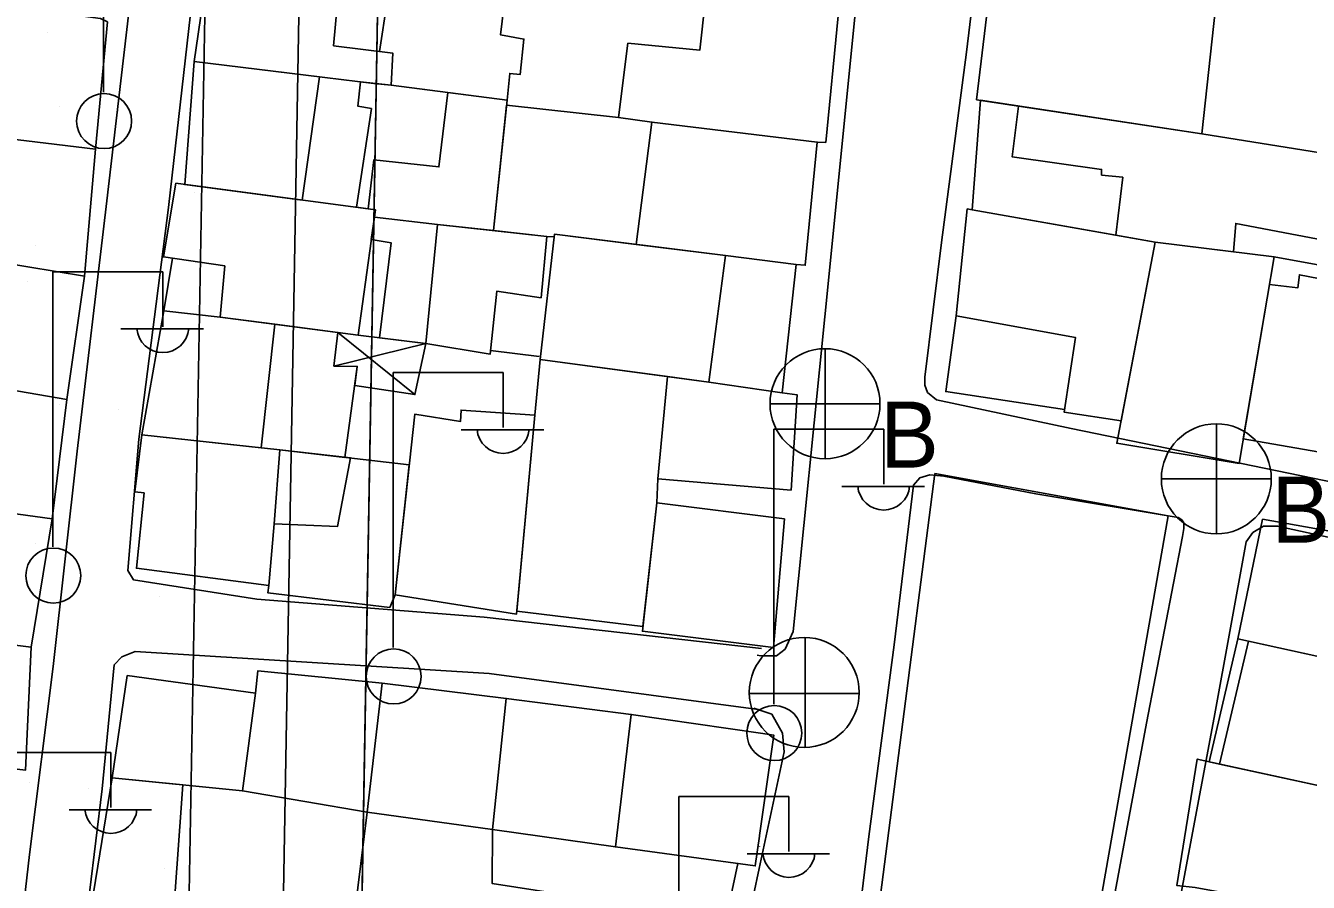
# Model space of a CAD drawing. Extents: x 417997 to 421451, y 4451742 to 4455216.
# Drawn here: x 420169 to 420250.6, y 4452670.4 to 4452724.9 of the extents above; entities that cross this region are included whole.
import ezdxf

# ---------------------------------------------------------------- set-up
doc = ezdxf.new("R2010")
doc.units = 0
for name, color, linetype in [('ADAKENARI', 7, 'Continuous'), ('B_Mesken', 7, 'Continuous'), ('B_Sundurma', 7, 'Continuous'), ('B_Teras', 7, 'Continuous'), ('Default', 7, 'Continuous'), ('KALDIRIM', 7, 'Continuous'), ('PL_AYA_PARK_DINLENME', 7, 'Continuous'), ('PL_TİCK', 7, 'Continuous'), ('S_Elektrik_Diregi', 7, 'Continuous'), ('S_Rogar_Kapagi', 7, 'Continuous'), ('S_Rogar_Kapagi_Buski', 7, 'Continuous'), ('Sinir_Duvar_tek_tarafa_ait', 7, 'Continuous'), ('TR_PARKALANI', 7, 'Continuous'), ('TR_TİCK', 7, 'Continuous'), ('Yol_Sose', 7, 'Continuous')]:
    doc.layers.add(name, color=color, linetype=linetype)

# ---------------------------------------------------------------- blocks, each defined once
blk = doc.blocks.new('POINT_DISPLAY')
at = {"layer": 'Default'}
blk.add_line((0, 0), (0, 0), dxfattribs=at)

msp = doc.modelspace()

# ---------------------------------------------------------------- linework, layer by layer
at = {"layer": 'ADAKENARI'}
for p, q in [((420189.699, 4452630.41), (420191.807, 4452749.838)), ((420189.699, 4452630.41), (420191.807, 4452749.838)), ((420180.776, 4452748.144), (420178.576, 4452623.543)), ((420180.776, 4452748.144), (420178.576, 4452623.543))]:
    msp.add_line(p, q, dxfattribs=at)
at = {"layer": 'B_Mesken'}
for points in [[(420245.797, 4452736.001), (420231.597, 4452737.625), (420229.51, 4452720.2), (420243.842, 4452718.031)], [(420262.444, 4452734.459), (420258.419, 4452715.7), (420243.842, 4452718.031), (420245.797, 4452736.001)], [(420179.705, 4452722.638), (420180.886, 4452730.768), (420183.551, 4452730.367), (420189.12, 4452729.609), (420188.581, 4452723.632), (420192.348, 4452723.169), (420192.238, 4452721.128), (420191.135, 4452721.224)], [(420193.4, 4452728.819), (420193.037, 4452726.397), (420191.991, 4452726.442), (420191.499, 4452723.273), (420192.348, 4452723.169), (420192.238, 4452721.128), (420199.631, 4452720.167), (420199.79, 4452721.87), (420200.462, 4452721.808), (420200.697, 4452724.058), (420199.216, 4452724.323), (420199.654, 4452727.988), (420196.979, 4452728.281)], [(420165.716, 4452726.436), (420165.649, 4452724.569), (420166.306, 4452724.294), (420166.223, 4452721.256), (420166.214, 4452720.463), (420164.901, 4452720.351), (420164.623, 4452718.105), (420173.428, 4452717.059), (420174.181, 4452725.145), (420173.749, 4452725.364)], [(420212.242, 4452726.422), (420211.9, 4452723.356), (420207.32, 4452723.797), (420206.725, 4452719.078), (420208.848, 4452718.771), (420219.363, 4452717.499), (420219.907, 4452717.482), (420220.695, 4452725.54)], [(420187.685, 4452721.651), (420186.577, 4452713.813), (420179.109, 4452714.804), (420179.705, 4452722.638)], [(420190.049, 4452713.352), (420190.991, 4452719.631), (420190.125, 4452719.784), (420190.292, 4452721.328), (420192.238, 4452721.128), (420195.862, 4452720.657), (420199.631, 4452720.167), (420198.754, 4452711.868), (420195.186, 4452712.255), (420191.176, 4452712.721), (420191.241, 4452713.193), (420190.785, 4452713.254)], [(420229.224, 4452713.202), (420229.749, 4452720.164), (420243.842, 4452718.031), (420258.419, 4452715.7), (420256.957, 4452708.649), (420248.452, 4452710.197), (420240.885, 4452711.132)], [(420199.597, 4452719.851), (420206.725, 4452719.078), (420208.848, 4452718.771), (420207.848, 4452710.993), (420202.652, 4452711.647), (420202.632, 4452711.474), (420202.157, 4452711.499), (420198.754, 4452711.868)], [(420208.848, 4452718.771), (420207.848, 4452710.993), (420213.522, 4452710.278), (420218.026, 4452709.713), (420218.603, 4452709.67), (420219.363, 4452717.499)], [(420163.678, 4452710.457), (420164.623, 4452718.105), (420173.428, 4452717.059), (420172.721, 4452708.979)], [(420181.359, 4452706.369), (420177.769, 4452706.769), (420178.335, 4452710.113), (420177.754, 4452710.199), (420178.549, 4452714.879), (420191.241, 4452713.193), (420190.136, 4452705.223)], [(420228.207, 4452706.443), (420227.543, 4452701.627), (420235.107, 4452700.491), (420235.081, 4452700.318), (420238.708, 4452699.767), (420240.885, 4452711.132), (420238.366, 4452711.579), (420229.224, 4452713.202), (420228.911, 4452713.25)], [(420191.494, 4452705.052), (420192.242, 4452711.098), (420190.98, 4452711.312), (420191.176, 4452712.721), (420195.186, 4452712.255), (420194.452, 4452704.68)], [(420202.157, 4452711.499), (420201.789, 4452707.595), (420198.98, 4452708.019), (420198.538, 4452704.004), (420194.452, 4452704.68), (420195.186, 4452712.255)], [(420213.522, 4452710.278), (420218.026, 4452709.713), (420217.143, 4452701.539), (420212.47, 4452702.227), (420201.734, 4452703.669), (420202.652, 4452711.647)], [(420163.678, 4452710.457), (420162.869, 4452705.603), (420159.543, 4452706.138), (420159.021, 4452703.286), (420171.597, 4452701.117), (420172.721, 4452708.979)], [(420248.452, 4452710.197), (420246.219, 4452697.052), (420238.435, 4452698.342), (420240.885, 4452711.132)], [(420256.059, 4452706.953), (420254.636, 4452707.239), (420254.902, 4452708.12), (420250.057, 4452709.057), (420249.948, 4452708.228), (420248.154, 4452708.442), (420246.484, 4452698.613), (420254.161, 4452697.278)], [(420188.86, 4452705.389), (420188.604, 4452703.25), (420190.087, 4452703.224), (420189.307, 4452697.441), (420185.149, 4452697.927), (420185.149, 4452697.927), (420176.378, 4452698.869), (420177.769, 4452706.769), (420181.359, 4452706.369), (420181.359, 4452706.369), (420181.359, 4452706.369), (420184.843, 4452705.914)], [(420163.685, 4452694.49), (420159.947, 4452695.043), (420160.249, 4452699.175), (420157.354, 4452699.624), (420157.92, 4452703.111), (420159.021, 4452703.286), (420171.597, 4452701.117), (420170.675, 4452693.524)], [(420201.381, 4452700.136), (420201.734, 4452703.669), (420209.829, 4452702.582), (420209.224, 4452696.081), (420209.162, 4452694.553), (420208.272, 4452686.68), (420200.24, 4452687.664)], [(420217.715, 4452695.357), (420209.224, 4452696.081), (420209.829, 4452702.582), (420212.47, 4452702.227), (420217.143, 4452701.539), (420218.086, 4452701.426)], [(420201.381, 4452700.136), (420200.221, 4452687.46), (420192.492, 4452688.698), (420193.742, 4452700.189), (420196.665, 4452699.732), (420196.692, 4452700.447)], [(420176.517, 4452695.177), (420176.027, 4452690.388), (420184.465, 4452689.28), (420184.809, 4452693.207), (420185.149, 4452697.927), (420176.378, 4452698.869), (420175.935, 4452695.239)], [(420184.465, 4452689.28), (420184.389, 4452688.828), (420192.161, 4452687.884), (420192.492, 4452688.698), (420193.391, 4452696.964), (420185.149, 4452697.927), (420184.809, 4452693.207)], [(420226.853, 4452696.405), (420241.713, 4452693.717), (420235.37, 4452657.559), (420222.216, 4452660.531)], [(420163.224, 4452686.121), (420163.685, 4452694.49), (420170.675, 4452693.524), (420169.339, 4452685.363)], [(420209.162, 4452694.553), (420217.282, 4452693.527), (420216.587, 4452685.339), (420208.238, 4452686.379)], [(420247.718, 4452693.506), (420258.061, 4452691.67), (420256.192, 4452683.681), (420246.134, 4452685.893)], [(420157.71, 4452678.875), (420158.559, 4452686.7), (420169.339, 4452685.363), (420168.97, 4452677.536)], [(420246.134, 4452685.893), (420244.315, 4452678.07), (420244.966, 4452677.928), (420254.955, 4452675.744), (420256.287, 4452682.279), (420256.192, 4452683.681), (420252.427, 4452684.509), (420246.814, 4452685.743)], [(420174.489, 4452677.057), (420175.445, 4452683.558), (420183.618, 4452682.444), (420182.783, 4452676.218)], [(420190.714, 4452674.874), (420182.783, 4452676.218), (420183.618, 4452682.444), (420183.755, 4452683.855), (420191.675, 4452683.07)], [(420190.714, 4452674.874), (420191.675, 4452683.07), (420199.568, 4452682.107), (420198.691, 4452673.767)], [(420198.691, 4452673.767), (420206.525, 4452672.647), (420207.523, 4452681.089), (420199.568, 4452682.107)], [(420215.688, 4452673.344), (420215.417, 4452671.443), (420206.525, 4452672.647), (420207.523, 4452681.089), (420215.757, 4452679.886), (420215.761, 4452679.885), (420216.604, 4452679.762), (420215.692, 4452673.374)], [(420254.955, 4452675.744), (420243.552, 4452678.237), (420242.257, 4452670.197), (420243.417, 4452670.08), (420248.293, 4452669.176), (420253.232, 4452667.956)], [(420178.985, 4452676.602), (420178.417, 4452668.659), (420173.172, 4452668.941), (420174.489, 4452677.057)], [(420189.726, 4452666.787), (420190.714, 4452674.874), (420198.691, 4452673.767), (420198.676, 4452670.32), (420205.648, 4452669.241), (420205.16, 4452664.793), (420198.156, 4452665.832), (420189.962, 4452666.751)]]:
    msp.add_lwpolyline(points, close=True, dxfattribs=at)
at = {"layer": 'B_Sundurma'}
for p, q in [((420194.452, 4452704.68), (420188.604, 4452703.25)), ((420193.758, 4452701.439), (420188.86, 4452705.389))]:
    msp.add_line(p, q, dxfattribs=at)
msp.add_lwpolyline([(420194.452, 4452704.68), (420193.758, 4452701.439), (420189.923, 4452702.006), (420190.087, 4452703.224), (420188.604, 4452703.25), (420188.86, 4452705.389), (420190.136, 4452705.223)], close=True, dxfattribs=at)
at = {"layer": 'B_Teras'}
for points in [[(420190.785, 4452713.254), (420191.136, 4452716.367), (420195.283, 4452715.925), (420195.283, 4452715.925), (420195.862, 4452720.657), (420199.631, 4452720.167), (420198.754, 4452711.868), (420195.186, 4452712.255), (420195.186, 4452712.255), (420191.176, 4452712.721), (420191.241, 4452713.193)], [(420232.186, 4452719.795), (420231.771, 4452716.574), (420237.469, 4452715.759), (420237.466, 4452715.399), (420238.81, 4452715.265), (420238.366, 4452711.579), (420240.885, 4452711.132), (420245.855, 4452710.518), (420246.004, 4452712.33), (420257.274, 4452710.175), (420257.949, 4452713.431), (420258.419, 4452715.7), (420243.842, 4452718.031)], [(420181.359, 4452706.369), (420181.658, 4452709.624), (420177.754, 4452710.199), (420178.549, 4452714.879), (420191.241, 4452713.193), (420190.136, 4452705.223)], [(420229.224, 4452713.202), (420228.911, 4452713.25), (420228.207, 4452706.443), (420235.804, 4452705.071), (420235.081, 4452700.318), (420238.708, 4452699.767), (420240.885, 4452711.132), (420238.366, 4452711.579)], [(420202.652, 4452711.647), (420213.522, 4452710.278), (420212.47, 4452702.227), (420201.734, 4452703.669)], [(420184.843, 4452705.914), (420183.961, 4452698.055), (420176.378, 4452698.869), (420177.769, 4452706.769), (420181.359, 4452706.369)], [(420184.809, 4452693.207), (420188.823, 4452693.039), (420189.647, 4452697.401), (420185.149, 4452697.927)], [(420246.814, 4452685.743), (420244.966, 4452677.928), (420254.955, 4452675.744), (420256.287, 4452682.279), (420256.192, 4452683.681), (420252.427, 4452684.509)]]:
    msp.add_lwpolyline(points, close=True, dxfattribs=at)
at = {"layer": 'KALDIRIM'}
msp.add_line((420184.699, 4452630.498), (420186.957, 4452758.346), dxfattribs=at)
msp.add_line((420184.699, 4452630.498), (420186.957, 4452758.346), dxfattribs=at)
at = {"layer": 'PL_AYA_PARK_DINLENME'}
msp.add_line((420178.576, 4452623.543), (420180.776, 4452748.144), dxfattribs=at)
msp.add_line((420178.576, 4452623.543), (420180.776, 4452748.144), dxfattribs=at)
at = {"layer": 'PL_TİCK'}
msp.add_lwpolyline([(420253.703, 4452650.28), (420268.165, 4452767.263), (420262.235, 4452772.505), (420196.745, 4452756.055), (420191.807, 4452749.838), (420189.699, 4452630.41), (420189.599, 4452607.801), (420189.767, 4452589.002), (420190.028, 4452586.79), (420276.745, 4452528.455)], dxfattribs=at)
msp.add_lwpolyline([(420253.703, 4452650.28), (420268.165, 4452767.263), (420262.235, 4452772.505), (420196.745, 4452756.055), (420191.807, 4452749.838), (420189.699, 4452630.41), (420189.599, 4452607.801), (420189.767, 4452589.002), (420190.028, 4452586.79), (420276.745, 4452528.455)], dxfattribs=at)
at = {"layer": 'S_Elektrik_Diregi'}
for p, q in [((420173.938, 4452720.673), (420173.938, 4452738.173)), ((420170.705, 4452691.754), (420170.705, 4452709.254)), ((420170.705, 4452709.254), (420177.705, 4452709.254)), ((420177.705, 4452705.754), (420177.705, 4452709.254)), ((420175.045, 4452705.614), (420180.295, 4452705.614)), ((420192.367, 4452685.334), (420192.367, 4452702.834)), ((420192.367, 4452702.834), (420199.367, 4452702.834)), ((420199.367, 4452699.334), (420199.367, 4452702.834)), ((420196.707, 4452699.194), (420201.957, 4452699.194)), ((420216.597, 4452681.732), (420216.597, 4452699.232)), ((420216.597, 4452699.232), (420223.597, 4452699.232)), ((420223.597, 4452695.732), (420223.597, 4452699.232)), ((420220.937, 4452695.592), (420226.187, 4452695.592)), ((420167.409, 4452678.658), (420174.409, 4452678.658)), ((420174.409, 4452675.158), (420174.409, 4452678.658)), ((420210.565, 4452658.361), (420210.565, 4452675.861)), ((420210.565, 4452675.861), (420217.565, 4452675.861)), ((420217.565, 4452672.361), (420217.565, 4452675.861)), ((420171.749, 4452675.018), (420176.999, 4452675.018)), ((420214.905, 4452672.221), (420220.155, 4452672.221))]:
    msp.add_line(p, q, dxfattribs=at)
for centre in [(420173.974, 4452718.838), (420170.741, 4452689.919), (420192.403, 4452683.499), (420216.633, 4452679.896)]:
    msp.add_circle(centre, 1.75, dxfattribs=at)
for centre in [(420177.706, 4452705.767), (420199.368, 4452699.347), (420223.597, 4452695.745), (420174.409, 4452675.171), (420217.566, 4452672.374)]:
    msp.add_arc(centre, 1.658, 184.83843, 355.14641, dxfattribs=at)
at = {"layer": 'S_Rogar_Kapagi'}
for p, q in [((420218.596, 4452678.953), (420218.596, 4452685.954)), ((420215.026, 4452682.419), (420222.026, 4452682.419))]:
    msp.add_line(p, q, dxfattribs=at)
msp.add_circle((420218.543, 4452682.482), 3.5, dxfattribs=at)
at = {"layer": 'S_Rogar_Kapagi_Buski'}
for p, q in [((420219.861, 4452704.355), (420219.861, 4452697.355)), ((420216.361, 4452700.855), (420223.361, 4452700.855)), ((420244.771, 4452699.575), (420244.771, 4452692.575)), ((420241.271, 4452696.075), (420248.271, 4452696.075))]:
    msp.add_line(p, q, dxfattribs=at)
for centre in [(420219.861, 4452700.855), (420244.771, 4452696.075)]:
    msp.add_circle(centre, 3.5, dxfattribs=at)
at = {"layer": 'Sinir_Duvar_tek_tarafa_ait'}
for points in [[(420201.658, 4452703.862), (420198.565, 4452704.244)], [(420214.316, 4452671.592), (420212.645, 4452663.712), (420211.653, 4452663.829)]]:
    msp.add_lwpolyline(points, dxfattribs=at)
at = {"layer": 'TR_TİCK'}
msp.add_lwpolyline([(420253.703, 4452650.28), (420268.165, 4452767.263), (420262.235, 4452772.505), (420196.745, 4452756.055), (420191.807, 4452749.838), (420189.699, 4452630.41), (420189.599, 4452607.801), (420189.767, 4452589.002), (420190.028, 4452586.79), (420276.745, 4452528.455)], dxfattribs=at)
msp.add_lwpolyline([(420253.703, 4452650.28), (420268.165, 4452767.263), (420262.235, 4452772.505), (420196.745, 4452756.055), (420191.807, 4452749.838), (420189.699, 4452630.41), (420189.599, 4452607.801), (420189.767, 4452589.002), (420190.028, 4452586.79), (420276.745, 4452528.455)], dxfattribs=at)
at = {"layer": 'Yol_Sose'}
for points in [[(420198.175, 4452687.271), (420183.701, 4452688.423), (420175.845, 4452689.647), (420175.482, 4452690.235), (420176.191, 4452698.594), (420178.078, 4452713.349), (420179.581, 4452726.627), (420180.972, 4452739.653), (420182.542, 4452756.54), (420183.538, 4452765.891), (420183.869, 4452769.398), (420184.019, 4452770.13), (420184.504, 4452770.751), (420193.017, 4452773.079), (420201.991, 4452777.13), (420202.68, 4452777.464), (420204.664, 4452777.783), (420216.786, 4452777.315)], [(420217.896, 4452777.272), (420223.917, 4452777.878), (420225.433, 4452777.811), (420226.364, 4452777.018), (420227.404, 4452774.422), (420227.376, 4452773.024), (420224.886, 4452755.604), (420222.297, 4452730.784), (420219.846, 4452706.382), (420217.828, 4452686.365), (420217.32, 4452685.226), (420216.766, 4452684.805), (420215.809, 4452684.811)], [(420166.662, 4452760.942), (420169.623, 4452761.596), (420171.093, 4452761.72), (420172.372, 4452761.714), (420174.701, 4452761.387), (420175.829, 4452761.131), (420177.016, 4452760.636), (420177.884, 4452759.94), (420178.437, 4452758.914), (420177.346, 4452742.753), (420175.856, 4452728.502), (420174.112, 4452713.403), (420172.26, 4452697.842), (420170.729, 4452684.135), (420169.226, 4452672.164), (420167.84, 4452660.097), (420166.033, 4452644.907), (420165.203, 4452634.907), (420164.624, 4452622.77), (420164.052, 4452616.957), (420163.481, 4452615.484), (420157.434, 4452614.113), (420147.756, 4452613.192), (420136.716, 4452610.938)], [(420230.549, 4452737.131), (420228.859, 4452723.235), (420227.27, 4452711.124), (420226.205, 4452702.547), (420226.21, 4452702.037), (420226.384, 4452701.57), (420226.963, 4452701.112), (420235.535, 4452699.278), (420252.461, 4452695.793), (420267.006, 4452692.557), (420269.078, 4452692.233), (420270.018, 4452692.155), (420270.539, 4452692.251), (420270.93, 4452692.469), (420271.064, 4452692.751), (420273.301, 4452703.256), (420275.727, 4452716.012), (420277.405, 4452726.953)], [(420237.496, 4452665.33), (420240.323, 4452680.536), (420242.626, 4452692.412), (420242.701, 4452692.91), (420242.712, 4452693.267), (420242.565, 4452693.458), (420242.332, 4452693.609), (420233.271, 4452695.126), (420227.417, 4452696.242), (420226.537, 4452696.338), (420225.895, 4452696.137), (420225.498, 4452695.674), (420224.272, 4452685.519), (420222.642, 4452673.314), (420221.394, 4452663.007)], [(420253.534, 4452691.993), (420248.674, 4452693.063), (420247.765, 4452693.064), (420247.083, 4452692.658), (420246.664, 4452692.073), (420244.64, 4452680.889), (420242.143, 4452667.672), (420240.045, 4452658.242), (420239.229, 4452653.837), (420239.213, 4452653.017), (420239.529, 4452652.321), (420240.149, 4452651.891), (420250.793, 4452648.222)], [(420215.814, 4452685.281), (420198.175, 4452687.271)], [(420198.487, 4452683.697), (420175.952, 4452685.097), (420175.109, 4452684.742), (420174.62, 4452684.238), (420173.84, 4452676.339), (420170.63, 4452649.887), (420169.016, 4452633.124), (420167.947, 4452620.097), (420167.977, 4452618.885), (420168.208, 4452618.038), (420168.597, 4452617.165), (420169.45, 4452616.638), (420180.446, 4452614.745), (420187.671, 4452613.813), (420201.677, 4452612.258), (420201.962, 4452612.267), (420202.119, 4452612.627), (420203.787, 4452622.218), (420209.968, 4452645.694)], [(420215.809, 4452684.811), (420215.781, 4452684.811), (420215.545, 4452684.862)], [(420198.487, 4452683.697), (420215.773, 4452681.384)], [(420215.339, 4452681.475), (420215.772, 4452681.33)], [(420215.772, 4452681.33), (420216.47, 4452681.095), (420217.163, 4452679.88), (420217.265, 4452678.707), (420215.666, 4452671.269)], [(420215.773, 4452681.384), (420215.777, 4452681.383)], [(420215.685, 4452672.703), (420215.681, 4452672.678)], [(420215.666, 4452671.269), (420215.304, 4452669.583)]]:
    msp.add_lwpolyline(points, dxfattribs=at)

# ---------------------------------------------------------------- block references
at = {"layer": 'TR_PARKALANI', "xscale": 0.1, "yscale": 0.10000000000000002}
for p in [(420170.394, 4452724.502), (420170.394, 4452724.502), (420178.819, 4452723.455), (420178.819, 4452723.455), (420171.109, 4452719.788), (420171.109, 4452719.788), (420174.862, 4452719.451), (420174.862, 4452719.451), (420179.705, 4452714.321), (420179.705, 4452714.321), (420169.605, 4452710.951), (420169.605, 4452710.951), (420169.078, 4452708.613), (420169.078, 4452708.613), (420177.503, 4452707.566), (420177.503, 4452707.566), (420171.109, 4452700.797), (420171.109, 4452700.797), (420174.862, 4452700.46), (420174.862, 4452700.46), (420179.705, 4452695.329), (420179.705, 4452695.329), (420169.605, 4452691.959), (420169.605, 4452691.959), (420169.078, 4452689.622), (420169.078, 4452689.622), (420177.503, 4452688.575), (420177.503, 4452688.575), (420169.202, 4452676.729), (420169.202, 4452676.729), (420172.955, 4452676.391), (420172.955, 4452676.391), (420177.798, 4452671.261), (420177.798, 4452671.261)]:
    msp.add_blockref('POINT_DISPLAY', p, dxfattribs=at)

# ---------------------------------------------------------------- texts
at = {"layer": 'S_Rogar_Kapagi_Buski'}
for p in [(420223.361, 4452696.791), (420248.271, 4452692.011)]:
    msp.add_text('B', height=4.2, dxfattribs=at).set_placement(p)

doc.saveas('drawing.dxf')
